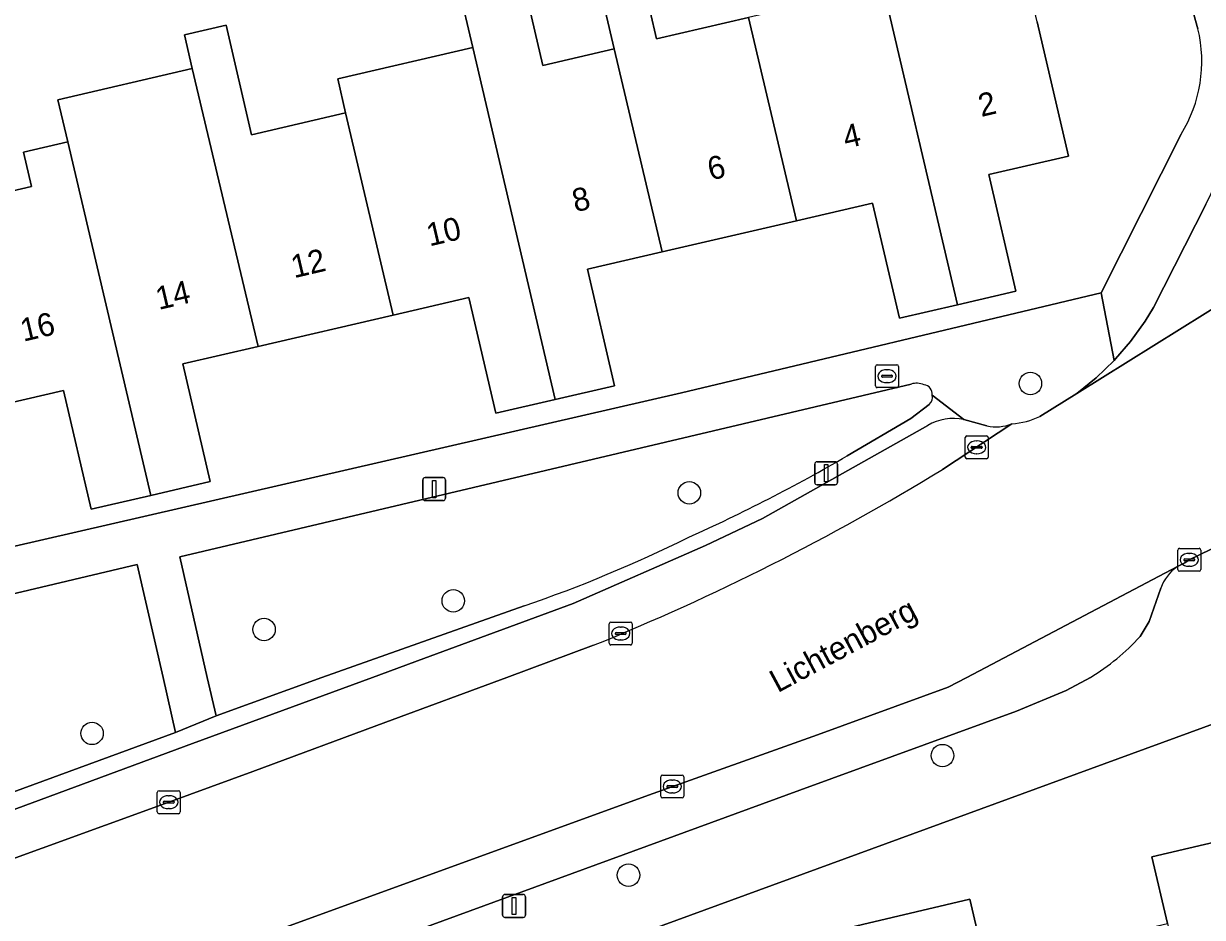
# Model space of a CAD drawing. Extents: x 158031 to 159244, y 380104 to 381214.
# Drawn here: x 159043 to 159094.3, y 380739.6 to 380778.5 of the extents above; entities that cross this region are included whole.
import ezdxf

# ---------------------------------------------------------------- set-up
doc = ezdxf.new("R2010")
doc.units = 0
for name, color, linetype in [('IMGEO_Boom', 7, 'Continuous'), ('IMGEO_Brandkraan', 7, 'Continuous'), ('IMGEO_Erf', 7, 'Continuous'), ('IMGEO_Fietspad_open', 7, 'Continuous'), ('IMGEO_Groenvoorziening', 7, 'Continuous'), ('IMGEO_Kolk', 7, 'Continuous'), ('IMGEO_Lichtmast', 7, 'Continuous'), ('IMGEO_Openbare_ruimte_label', 7, 'Continuous'), ('IMGEO_Pand', 7, 'Continuous'), ('IMGEO_Pand_nummerreeks', 7, 'Continuous'), ('IMGEO_Parkeervlak_open', 7, 'Continuous'), ('IMGEO_Rijbaan_lokaal_gesloten', 7, 'Continuous'), ('IMGEO_Voetpad_open', 7, 'Continuous')]:
    doc.layers.add(name, color=color, linetype=linetype)

msp = doc.modelspace()

# ---------------------------------------------------------------- linework, layer by layer
at = {"layer": 'IMGEO_Boom'}
for centre in [(159086.821, 380762.797), (159071.972, 380758.036), (159061.695, 380753.333), (159053.455, 380752.09), (159045.967, 380747.565), (159082.995, 380746.597), (159069.321, 380741.393)]:
    msp.add_circle(centre, 0.489, dxfattribs=at)
at = {"layer": 'IMGEO_Brandkraan'}
for p, q in [((159080.078, 380762.691), (159080.078, 380763.543)), ((159080.153, 380763.617), (159081.005, 380763.617)), ((159081.079, 380763.543), (159081.079, 380762.691)), ((159080.337, 380763.111), (159080.337, 380763.123)), ((159080.775, 380763.074), (159080.377, 380763.074)), ((159080.38, 380763.16), (159080.778, 380763.16)), ((159080.566, 380763.397), (159080.591, 380763.397)), ((159080.821, 380763.123), (159080.821, 380763.111)), ((159081.005, 380762.617), (159080.153, 380762.617)), ((159080.589, 380762.837), (159080.564, 380762.837))]:
    msp.add_line(p, q, dxfattribs=at)
for points in [[(159080.078, 380762.691), (159080.078, 380763.543)], [(159080.153, 380763.617), (159081.005, 380763.617)], [(159081.079, 380763.543), (159081.079, 380762.691)], [(159081.005, 380762.617), (159080.153, 380762.617)]]:
    msp.add_lwpolyline(points, dxfattribs=at)
for centre, radius, start, end in [((159080.155, 380763.541), 0.0765, 91.552, 178.448), ((159080.155, 380763.541), 0.0765, 91.552, 178.448), ((159081.003, 380763.541), 0.0765, 1.552, 88.448), ((159081.003, 380763.541), 0.0765, 1.552, 88.448), ((159080.377, 380763.12), 0.0403, 85.8775, 175.7526), ((159080.374, 380763.11), 0.0366, 178.938, 274.7102), ((159080.778, 380763.117), 0.043, 264.8664, 352.4533), ((159080.782, 380763.122), 0.0386, 1.7309, 96.639), ((159080.155, 380762.693), 0.0765, 181.552, 268.448), ((159080.155, 380762.693), 0.0765, 181.552, 268.448), ((159081.003, 380762.693), 0.0765, 271.552, 358.448), ((159081.003, 380762.693), 0.0765, 271.552, 358.448)]:
    msp.add_arc(centre, radius, start, end, dxfattribs=at)
for centre, major_axis, ratio, start_param, end_param in [((159080.565, 380763.117), (-0.387, 0.002), 0.722429, 4.712389, 7.853982), ((159080.59, 380763.117), (-0.39, 0.002), 0.717154, 1.570796, 4.712389)]:
    msp.add_ellipse(centre, major_axis=major_axis, ratio=ratio, start_param=start_param, end_param=end_param, dxfattribs=at)
at = {"layer": 'IMGEO_Erf'}
for points in [[(159094.113, 380778.242), (159083.194, 380817.519)], [(159069.44, 380782.577), (159070.549, 380777.805), (159074.555, 380778.736)], [(159064.646, 380780.71), (159065.591, 380776.645), (159068.694, 380777.365), (159067.583, 380782.146)], [(159039.406, 380770.46), (159043.328, 380771.371), (159042.981, 380772.865), (159044.911, 380773.313), (159044.481, 380775.146), (159050.33, 380776.518), (159049.992, 380777.973), (159051.809, 380778.395), (159052.916, 380773.628), (159057.009, 380774.579), (159056.662, 380776.057), (159062.541, 380777.424), (159061.919, 380780.077)], [(159087.118, 380778.543), (159088.475, 380772.701), (159085.007, 380771.895), (159086.186, 380766.818), (159083.65, 380766.229), (159081.117, 380765.64), (159079.952, 380770.657), (159076.631, 380769.886), (159070.788, 380768.528), (159067.541, 380767.774), (159068.719, 380762.701), (159066.135, 380762.101), (159063.548, 380761.5), (159062.377, 380766.544), (159059.074, 380765.777), (159053.196, 380764.411), (159049.923, 380763.651), (159051.113, 380758.527), (159048.522, 380757.926), (159045.931, 380757.324), (159044.73, 380762.495), (159041.453, 380761.734)], [(159024.99, 380751.67), (159071.638, 380762.392), (159089.906, 380766.752), (159093.379, 380773.651)], [(159100.307, 380750), (159035.982, 380726.475)], [(159041.487, 380724.211), (159047.185, 380725.555), (159047.849, 380722.742), (159050.476, 380723.362), (159055.864, 380724.633), (159055.201, 380727.442), (159060.632, 380728.723), (159059.944, 380731.637), (159065.675, 380732.989), (159066.366, 380730.061), (159068.96, 380730.673), (159074.202, 380731.91), (159074.348, 380731.944), (159073.664, 380734.844), (159079.138, 380736.135), (159078.463, 380738.995), (159084.184, 380740.345), (159084.873, 380737.425), (159087.405, 380738.022), (159092.797, 380739.294), (159092.114, 380742.187), (159097.622, 380743.487)]]:
    msp.add_lwpolyline(points, dxfattribs=at)
msp.add_arc((159088.288, 380776.819), 5.996, 328.106, 13.7271, dxfattribs=at)
at = {"layer": 'IMGEO_Fietspad_open'}
msp.add_lwpolyline([(159094.456, 380770.594), (159092.176, 380766.107), (159091.814, 380765.515), (159091.179, 380764.63), (159090.526, 380763.873), (159090.468, 380763.806), (159089.686, 380763.048), (159088.839, 380762.363), (159097.787, 380767.942)], dxfattribs=at)
at = {"layer": 'IMGEO_Groenvoorziening'}
for points in [[(159081.627, 380762.773), (159049.79, 380755.257), (159050.986, 380750), (159051.365, 380748.335), (159055.972, 380750), (159064.786, 380753.115)], [(159078.85, 380759.651), (159081.613, 380761.268), (159082.411, 380761.889)], [(159031.66, 380741.025), (159049.606, 380747.609), (159049.059, 380750), (159047.935, 380754.916), (159031.017, 380750.91), (159030.482, 380747.861), (159028.033, 380743.168), (159025.087, 380740.385), (159021.916, 380740.055)]]:
    msp.add_lwpolyline(points, dxfattribs=at)
for centre, radius, start, end in [((159081.87, 380761.994), 0.817, 66.7932, 107.3303), ((159082.144, 380762.341), 0.406, 353.5811, 83.2063), ((159082.199, 380762.186), 0.365, 305.5161, 17.5295), ((159040.713, 380825.3), 75.922, 294.27273, 300.15351), ((159044.676, 380811.426), 61.681, 289.02816, 296.21499)]:
    msp.add_arc(centre, radius, start, end, dxfattribs=at)
at = {"layer": 'IMGEO_Kolk'}
for p, q in [((159083.983, 380759.593), (159083.983, 380760.445)), ((159084.058, 380760.519), (159084.91, 380760.519)), ((159084.984, 380760.445), (159084.984, 380759.593)), ((159084.242, 380760.013), (159084.242, 380760.025)), ((159084.68, 380759.976), (159084.282, 380759.976)), ((159084.285, 380760.062), (159084.683, 380760.062)), ((159084.471, 380760.299), (159084.496, 380760.299)), ((159084.726, 380760.025), (159084.726, 380760.013)), ((159084.91, 380759.519), (159084.058, 380759.519)), ((159084.494, 380759.739), (159084.469, 380759.739)), ((159093.238, 380754.695), (159093.238, 380755.547)), ((159093.313, 380755.621), (159094.165, 380755.621)), ((159093.726, 380755.401), (159093.751, 380755.401)), ((159094.239, 380755.547), (159094.239, 380754.695)), ((159093.497, 380755.115), (159093.497, 380755.127)), ((159093.935, 380755.078), (159093.537, 380755.078)), ((159093.54, 380755.164), (159093.938, 380755.164)), ((159093.749, 380754.841), (159093.724, 380754.841)), ((159093.981, 380755.127), (159093.981, 380755.115)), ((159094.165, 380754.621), (159093.313, 380754.621)), ((159068.485, 380751.487), (159068.485, 380752.339)), ((159068.56, 380752.413), (159069.412, 380752.413)), ((159068.973, 380752.193), (159068.998, 380752.193)), ((159069.486, 380752.339), (159069.486, 380751.487)), ((159068.744, 380751.907), (159068.744, 380751.919)), ((159069.182, 380751.87), (159068.784, 380751.87)), ((159068.787, 380751.956), (159069.185, 380751.956)), ((159069.228, 380751.919), (159069.228, 380751.907)), ((159069.412, 380751.413), (159068.56, 380751.413)), ((159068.996, 380751.633), (159068.971, 380751.633)), ((159070.728, 380744.826), (159070.728, 380745.678)), ((159070.803, 380745.752), (159071.655, 380745.752)), ((159071.216, 380745.532), (159071.241, 380745.532)), ((159071.729, 380745.678), (159071.729, 380744.826)), ((159048.808, 380744.143), (159048.808, 380744.995)), ((159048.883, 380745.069), (159049.735, 380745.069)), ((159049.809, 380744.995), (159049.809, 380744.143)), ((159070.987, 380745.246), (159070.987, 380745.258)), ((159071.425, 380745.209), (159071.027, 380745.209)), ((159071.03, 380745.295), (159071.428, 380745.295)), ((159071.471, 380745.258), (159071.471, 380745.246)), ((159049.067, 380744.563), (159049.067, 380744.575)), ((159049.505, 380744.526), (159049.107, 380744.526)), ((159049.11, 380744.612), (159049.508, 380744.612)), ((159049.296, 380744.849), (159049.321, 380744.849)), ((159049.551, 380744.575), (159049.551, 380744.563)), ((159071.655, 380744.752), (159070.803, 380744.752)), ((159071.239, 380744.972), (159071.214, 380744.972)), ((159049.735, 380744.069), (159048.883, 380744.069)), ((159049.319, 380744.289), (159049.294, 380744.289))]:
    msp.add_line(p, q, dxfattribs=at)
for points in [[(159083.983, 380759.593), (159083.983, 380760.445)], [(159084.058, 380760.519), (159084.91, 380760.519)], [(159084.984, 380760.445), (159084.984, 380759.593)], [(159084.91, 380759.519), (159084.058, 380759.519)], [(159093.238, 380754.695), (159093.238, 380755.547)], [(159093.313, 380755.621), (159094.165, 380755.621)], [(159094.239, 380755.547), (159094.239, 380754.695)], [(159094.165, 380754.621), (159093.313, 380754.621)], [(159068.485, 380751.487), (159068.485, 380752.339)], [(159068.56, 380752.413), (159069.412, 380752.413)], [(159069.486, 380752.339), (159069.486, 380751.487)], [(159069.412, 380751.413), (159068.56, 380751.413)], [(159070.728, 380744.826), (159070.728, 380745.678)], [(159070.803, 380745.752), (159071.655, 380745.752)], [(159071.729, 380745.678), (159071.729, 380744.826)], [(159048.808, 380744.143), (159048.808, 380744.995)], [(159048.883, 380745.069), (159049.735, 380745.069)], [(159049.809, 380744.995), (159049.809, 380744.143)], [(159071.655, 380744.752), (159070.803, 380744.752)], [(159049.735, 380744.069), (159048.883, 380744.069)]]:
    msp.add_lwpolyline(points, dxfattribs=at)
for centre, radius, start, end in [((159084.06, 380760.443), 0.0765, 91.552, 178.448), ((159084.06, 380760.443), 0.0765, 91.552, 178.448), ((159084.908, 380760.443), 0.0765, 1.552, 88.448), ((159084.908, 380760.443), 0.0765, 1.552, 88.448), ((159084.282, 380760.022), 0.0403, 85.8775, 175.7526), ((159084.279, 380760.012), 0.0366, 178.938, 274.7102), ((159084.683, 380760.019), 0.043, 264.8664, 352.4533), ((159084.687, 380760.024), 0.0386, 1.7309, 96.639), ((159084.06, 380759.595), 0.0765, 181.552, 268.448), ((159084.06, 380759.595), 0.0765, 181.552, 268.448), ((159084.908, 380759.595), 0.0765, 271.552, 358.448), ((159084.908, 380759.595), 0.0765, 271.552, 358.448), ((159093.315, 380755.545), 0.0765, 91.552, 178.448), ((159093.315, 380755.545), 0.0765, 91.552, 178.448), ((159094.163, 380755.545), 0.0765, 1.552, 88.448), ((159094.163, 380755.545), 0.0765, 1.552, 88.448), ((159093.537, 380755.124), 0.0403, 85.8775, 175.7526), ((159093.534, 380755.114), 0.0366, 178.938, 274.7102), ((159093.938, 380755.121), 0.043, 264.8664, 352.4533), ((159093.942, 380755.126), 0.0386, 1.7309, 96.639), ((159093.315, 380754.697), 0.0765, 181.552, 268.448), ((159093.315, 380754.697), 0.0765, 181.552, 268.448), ((159094.163, 380754.697), 0.0765, 271.552, 358.448), ((159094.163, 380754.697), 0.0765, 271.552, 358.448), ((159068.562, 380752.337), 0.0765, 91.552, 178.448), ((159068.562, 380752.337), 0.0765, 91.552, 178.448), ((159069.41, 380752.337), 0.0765, 1.552, 88.448), ((159069.41, 380752.337), 0.0765, 1.552, 88.448), ((159068.784, 380751.916), 0.0403, 85.8775, 175.7526), ((159068.781, 380751.906), 0.0366, 178.938, 274.7102), ((159069.185, 380751.913), 0.043, 264.8664, 352.4533), ((159069.189, 380751.918), 0.0386, 1.7309, 96.639), ((159068.562, 380751.489), 0.0765, 181.552, 268.448), ((159068.562, 380751.489), 0.0765, 181.552, 268.448), ((159069.41, 380751.489), 0.0765, 271.552, 358.448), ((159069.41, 380751.489), 0.0765, 271.552, 358.448), ((159070.805, 380745.676), 0.0765, 91.552, 178.448), ((159070.805, 380745.676), 0.0765, 91.552, 178.448), ((159071.653, 380745.676), 0.0765, 1.552, 88.448), ((159071.653, 380745.676), 0.0765, 1.552, 88.448), ((159048.885, 380744.993), 0.0765, 91.552, 178.448), ((159048.885, 380744.993), 0.0765, 91.552, 178.448), ((159049.733, 380744.993), 0.0765, 1.552, 88.448), ((159049.733, 380744.993), 0.0765, 1.552, 88.448), ((159071.027, 380745.255), 0.0403, 85.8775, 175.7526), ((159071.024, 380745.245), 0.0366, 178.938, 274.7102), ((159071.428, 380745.252), 0.043, 264.8664, 352.4533), ((159071.432, 380745.257), 0.0386, 1.7309, 96.639), ((159049.107, 380744.572), 0.0403, 85.8775, 175.7526), ((159049.104, 380744.562), 0.0366, 178.938, 274.7102), ((159049.508, 380744.569), 0.043, 264.8664, 352.4533), ((159049.512, 380744.574), 0.0386, 1.7309, 96.639), ((159070.805, 380744.828), 0.0765, 181.552, 268.448), ((159070.805, 380744.828), 0.0765, 181.552, 268.448), ((159071.653, 380744.828), 0.0765, 271.552, 358.448), ((159071.653, 380744.828), 0.0765, 271.552, 358.448), ((159048.885, 380744.145), 0.0765, 181.552, 268.448), ((159048.885, 380744.145), 0.0765, 181.552, 268.448), ((159049.733, 380744.145), 0.0765, 271.552, 358.448), ((159049.733, 380744.145), 0.0765, 271.552, 358.448)]:
    msp.add_arc(centre, radius, start, end, dxfattribs=at)
for centre, major_axis, ratio, start_param, end_param in [((159084.47, 380760.019), (-0.387, 0.002), 0.722429, 4.712389, 7.853982), ((159084.495, 380760.019), (-0.39, 0.002), 0.717154, 1.570796, 4.712389), ((159093.725, 380755.121), (-0.387, 0.002), 0.722429, 4.712389, 7.853982), ((159093.75, 380755.121), (-0.39, 0.002), 0.717154, 1.570796, 4.712389), ((159068.972, 380751.913), (-0.387, 0.002), 0.722429, 4.712389, 7.853982), ((159068.997, 380751.913), (-0.39, 0.002), 0.717154, 1.570796, 4.712389), ((159071.215, 380745.252), (-0.387, 0.002), 0.722429, 4.712389, 7.853982), ((159071.24, 380745.252), (-0.39, 0.002), 0.717154, 1.570796, 4.712389), ((159049.295, 380744.569), (-0.387, 0.002), 0.722429, 4.712389, 7.853982), ((159049.32, 380744.569), (-0.39, 0.002), 0.717154, 1.570796, 4.712389)]:
    msp.add_ellipse(centre, major_axis=major_axis, ratio=ratio, start_param=start_param, end_param=end_param, dxfattribs=at)
at = {"layer": 'IMGEO_Lichtmast'}
for p, q in [((159077.532, 380759.39), (159078.322, 380759.39)), ((159078.322, 380759.39), (159077.532, 380759.39)), ((159077.432, 380758.49), (159077.432, 380759.29)), ((159077.432, 380759.29), (159077.432, 380758.49)), ((159078.422, 380759.29), (159078.422, 380758.49)), ((159078.422, 380758.49), (159078.422, 380759.29)), ((159060.364, 380757.8), (159060.364, 380758.6)), ((159060.364, 380758.6), (159060.364, 380757.8)), ((159060.464, 380758.7), (159061.254, 380758.7)), ((159061.254, 380758.7), (159060.464, 380758.7)), ((159061.354, 380758.6), (159061.354, 380757.8)), ((159061.354, 380757.8), (159061.354, 380758.6)), ((159078.322, 380758.39), (159077.532, 380758.39)), ((159077.532, 380758.39), (159078.322, 380758.39)), ((159061.254, 380757.7), (159060.464, 380757.7)), ((159060.464, 380757.7), (159061.254, 380757.7)), ((159063.845, 380739.651), (159063.845, 380740.451)), ((159063.845, 380740.451), (159063.845, 380739.651)), ((159063.945, 380740.551), (159064.735, 380740.551)), ((159064.735, 380740.551), (159063.945, 380740.551)), ((159064.835, 380740.451), (159064.835, 380739.651)), ((159064.835, 380739.651), (159064.835, 380740.451)), ((159064.735, 380739.551), (159063.945, 380739.551)), ((159063.945, 380739.551), (159064.735, 380739.551))]:
    msp.add_line(p, q, dxfattribs=at)
for points in [[(159077.852, 380759.265), (159078.002, 380759.265), (159078.002, 380758.515), (159077.852, 380758.515), (159077.852, 380759.265)], [(159060.784, 380758.575), (159060.934, 380758.575), (159060.934, 380757.825), (159060.784, 380757.825), (159060.784, 380758.575)], [(159064.265, 380740.426), (159064.415, 380740.426), (159064.415, 380739.676), (159064.265, 380739.676), (159064.265, 380740.426)]]:
    msp.add_lwpolyline(points, dxfattribs=at)
for centre, start, end in [((159077.532, 380759.29), 90, 180), ((159077.532, 380759.29), 90, 180), ((159078.322, 380759.29), 0, 90), ((159078.322, 380759.29), 360, 90), ((159060.464, 380758.6), 90, 180), ((159060.464, 380758.6), 90, 180), ((159061.254, 380758.6), 0, 90), ((159061.254, 380758.6), 360, 90), ((159077.532, 380758.49), 180, 270), ((159077.532, 380758.49), 180, 270), ((159078.322, 380758.49), 270, 0), ((159078.322, 380758.49), 270, 0), ((159060.464, 380757.8), 180, 270), ((159060.464, 380757.8), 180, 270), ((159061.254, 380757.8), 270, 0), ((159061.254, 380757.8), 270, 0), ((159063.945, 380740.451), 90, 180), ((159063.945, 380740.451), 90, 180), ((159064.735, 380740.451), 0, 90), ((159064.735, 380740.451), 360, 90), ((159063.945, 380739.651), 180, 270), ((159063.945, 380739.651), 180, 270), ((159064.735, 380739.651), 270, 0), ((159064.735, 380739.651), 270, 0)]:
    msp.add_arc(centre, 0.1, start, end, dxfattribs=at)
at = {"layer": 'IMGEO_Pand'}
for points in [[(159086.408, 380781.598), (159082.204, 380780.622), (159081.955, 380781.693), (159081.892, 380781.963), (159081.4, 380784.077), (159079.563, 380783.65), (159080.059, 380781.537), (159083.65, 380766.229), (159086.186, 380766.818), (159085.007, 380771.895), (159088.475, 380772.701), (159087.118, 380778.543)], [(159076.631, 380769.886), (159074.555, 380778.736), (159070.549, 380777.805), (159069.44, 380782.577), (159067.583, 380782.146), (159068.694, 380777.365), (159070.788, 380768.528)], [(159076.631, 380769.886), (159079.952, 380770.657), (159081.117, 380765.64), (159083.65, 380766.229), (159080.059, 380781.537), (159078.262, 380781.119), (159078.597, 380779.675), (159074.555, 380778.736)], [(159068.694, 380777.365), (159065.591, 380776.645), (159064.646, 380780.71), (159061.919, 380780.077), (159062.541, 380777.424), (159066.135, 380762.101), (159068.719, 380762.701), (159067.541, 380767.774), (159070.788, 380768.528)], [(159053.196, 380764.411), (159059.074, 380765.777), (159057.009, 380774.579), (159052.916, 380773.628), (159051.809, 380778.395), (159049.992, 380777.973), (159050.33, 380776.518)], [(159062.541, 380777.424), (159056.662, 380776.057), (159057.009, 380774.579), (159059.074, 380765.777), (159062.377, 380766.544), (159063.548, 380761.5), (159066.135, 380762.101)], [(159044.481, 380775.146), (159044.911, 380773.313), (159048.522, 380757.926), (159051.113, 380758.527), (159049.923, 380763.651), (159053.196, 380764.411), (159050.33, 380776.518)], [(159039.406, 380770.46), (159041.453, 380761.734), (159044.73, 380762.495), (159045.931, 380757.324), (159048.522, 380757.926), (159044.911, 380773.313), (159042.981, 380772.865), (159043.328, 380771.371)], [(159092.797, 380739.294), (159093.471, 380736.387), (159096.606, 380737.115), (159097.28, 380734.208), (159102.738, 380735.496), (159102.09, 380738.245), (159101.399, 380741.224), (159098.313, 380740.508), (159097.622, 380743.487), (159092.114, 380742.187)], [(159079.138, 380736.135), (159079.815, 380733.217), (159082.921, 380733.937), (159083.598, 380731.019), (159088.748, 380732.234), (159087.405, 380738.022), (159084.873, 380737.425), (159084.184, 380740.345), (159078.463, 380738.995)]]:
    msp.add_lwpolyline(points, close=True, dxfattribs=at)
at = {"layer": 'IMGEO_Parkeervlak_open'}
for points in [[(159082.351, 380760.97), (159075.162, 380756.918), (159072.676, 380755.745), (159066.918, 380753.22), (159060.411, 380750.82), (159058.173, 380750), (159050.339, 380747.13), (159038.213, 380742.637), (159031.884, 380740.301)], [(159082.988, 380759.057), (159086.02, 380761.039)], [(159084.928, 380760.95), (159083.925, 380761.227)], [(159093.22, 380754.824), (159084.052, 380750), (159083.24, 380749.573), (159077.548, 380747.495), (159070.201, 380744.881), (159050.125, 380737.572), (159035.318, 380732.025)], [(159091.595, 380751.781), (159091.996, 380752.442), (159092.502, 380753.888)], [(159029.836, 380737.498), (159049.305, 380744.567), (159052.966, 380745.906), (159058.754, 380748.047), (159064.023, 380750), (159067.797, 380751.399)], [(159076.79, 380745.09), (159086.221, 380748.529), (159088.375, 380749.438), (159089.437, 380750)], [(159039.186, 380731.341), (159076.79, 380745.09)]]:
    msp.add_lwpolyline(points, dxfattribs=at)
for centre, radius, start, end in [((159083.476, 380759.029), 2.244, 78.456, 120.0907), ((159085.316, 380762.931), 2.019, 258.9163, 290.4025), ((159029.173, 380846.912), 103.027, 292.01752, 301.48913), ((159094.225, 380753.31), 1.817, 123.5646, 161.4522), ((159084.35, 380758.361), 9.787, 301.3144, 317.7514)]:
    msp.add_arc(centre, radius, start, end, dxfattribs=at)
at = {"layer": 'IMGEO_Rijbaan_lokaal_gesloten'}
for points in [[(159098.194, 380763.524), (159106.702, 380768.825), (159104.983, 380772.463), (159101.374, 380770.186), (159097.787, 380767.942), (159088.839, 380762.363), (159087.238, 380761.366)], [(159086.02, 380761.039), (159082.988, 380759.057)], [(159067.797, 380751.399), (159064.023, 380750), (159058.754, 380748.047), (159052.966, 380745.906), (159049.305, 380744.567), (159029.836, 380737.498), (159034.09, 380731.565), (159035.318, 380732.025), (159050.125, 380737.572), (159070.201, 380744.881), (159077.548, 380747.495), (159083.24, 380749.573), (159084.052, 380750), (159093.22, 380754.824), (159093.543, 380754.993), (159093.738, 380755.122), (159094.656, 380755.576), (159102.229, 380759.405)]]:
    msp.add_lwpolyline(points, dxfattribs=at)
for centre, radius, start, end in [((159085.755, 380764.459), 3.43, 274.435, 295.621), ((159029.173, 380846.912), 103.027, 292.01752, 301.48913)]:
    msp.add_arc(centre, radius, start, end, dxfattribs=at)
at = {"layer": 'IMGEO_Voetpad_open'}
for points in [[(159083.194, 380817.519), (159094.113, 380778.242)], [(159093.379, 380773.651), (159089.906, 380766.752), (159090.468, 380763.806), (159090.526, 380763.873), (159091.179, 380764.63), (159091.814, 380765.515), (159092.176, 380766.107), (159094.456, 380770.594), (159094.92, 380771.553), (159096.085, 380774.012), (159096.578, 380775.26), (159097.12, 380776.857), (159096.552, 380778.912), (159094.352, 380786.71)], [(159089.686, 380763.048), (159090.468, 380763.806), (159089.906, 380766.752), (159071.638, 380762.392), (159024.99, 380751.67), (159024.117, 380751.469), (159023.576, 380751.345), (159022.993, 380750), (159020.07, 380743.259)], [(159087.238, 380761.366), (159088.839, 380762.363), (159089.686, 380763.048)], [(159017.398, 380742.299), (159017.482, 380742.249), (159019.271, 380741.415), (159021.916, 380740.055), (159026.173, 380749.763), (159027.174, 380750), (159031.017, 380750.91), (159047.935, 380754.916), (159049.059, 380750), (159049.606, 380747.609), (159051.365, 380748.335), (159050.986, 380750), (159049.79, 380755.257), (159081.627, 380762.773)], [(159082.547, 380762.296), (159083.925, 380761.227), (159084.928, 380760.95)], [(159083.925, 380761.227), (159082.547, 380762.296)], [(159082.411, 380761.889), (159081.613, 380761.268), (159078.85, 380759.651)], [(159050.339, 380747.13), (159058.173, 380750), (159060.411, 380750.82), (159066.918, 380753.22), (159072.676, 380755.745), (159075.162, 380756.918), (159082.351, 380760.97)], [(159094.656, 380755.576), (159093.738, 380755.122), (159093.543, 380754.993), (159093.22, 380754.824)], [(159092.502, 380753.888), (159091.996, 380752.442), (159091.595, 380751.781)], [(159064.786, 380753.115), (159055.972, 380750), (159051.365, 380748.335), (159049.606, 380747.609), (159031.66, 380741.025)], [(159035.318, 380732.025), (159034.09, 380731.565), (159035.982, 380726.475), (159100.307, 380750), (159107.509, 380752.634)], [(159089.437, 380750), (159088.375, 380749.438), (159086.221, 380748.529), (159076.79, 380745.09), (159039.186, 380731.341)], [(159031.884, 380740.301), (159038.213, 380742.637), (159050.339, 380747.13)]]:
    msp.add_lwpolyline(points, dxfattribs=at)
for centre, radius, start, end in [((159088.288, 380776.819), 5.996, 328.106, 13.7271), ((159081.87, 380761.994), 0.817, 66.7932, 107.3303), ((159082.144, 380762.341), 0.406, 353.5811, 83.2063), ((159082.199, 380762.186), 0.365, 305.5161, 17.5295), ((159083.476, 380759.029), 2.244, 78.456, 120.0907), ((159085.316, 380762.931), 2.019, 258.9163, 290.4025), ((159085.755, 380764.459), 3.43, 274.435, 295.621), ((159040.713, 380825.3), 75.922, 294.27273, 300.15351), ((159044.676, 380811.426), 61.681, 289.02816, 296.21499), ((159094.225, 380753.31), 1.817, 123.5646, 161.4522), ((159084.35, 380758.361), 9.787, 301.3144, 317.7514)]:
    msp.add_arc(centre, radius, start, end, dxfattribs=at)

# ---------------------------------------------------------------- texts
at = {"layer": 'IMGEO_Openbare_ruimte_label'}
msp.add_text('Lichtenberg', height=1, rotation=28.2309, dxfattribs=at).set_placement((159075.821, 380749.313))
at = {"layer": 'IMGEO_Pand_nummerreeks'}
for s, rotation, p in [('2', 13.2067, (159084.682, 380774.4)), ('4', 13.2049, (159078.79, 380773.017)), ('6', 13.2049, (159072.896, 380771.634)), ('8', 13.2067, (159067.006, 380770.252)), ('10', 13.2067, (159060.662, 380768.764)), ('12', 13.2049, (159054.763, 380767.379)), ('14', 13.2049, (159048.871, 380765.997)), ('16', 13.2049, (159042.977, 380764.614))]:
    msp.add_text(s, height=1, rotation=rotation, dxfattribs=at).set_placement(p)

doc.saveas('drawing.dxf')
